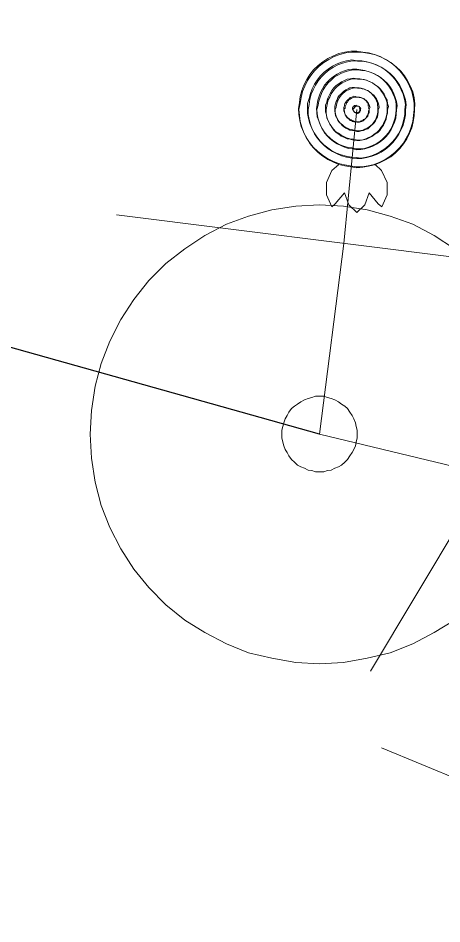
# Model space of a CAD drawing. Extents: x -659250 to -657316, y -997555 to -993684.
# Drawn here: x -658709.157 to -658708.233, y -994975.711 to -994973.737 of the extents above; entities that cross this region are included whole.
import ezdxf

# ---------------------------------------------------------------- set-up
doc = ezdxf.new("R2010")
doc.units = 0
doc.header["$LTSCALE"] = 0.4
for name, color, linetype, lineweight in [('14', 7, 'Continuous', 25), ('17', 7, 'Continuous', 25), ('34', 7, 'Continuous', 13), ('47', 7, 'Continuous', 13), ('9', 7, 'Continuous', 13)]:
    doc.layers.add(name, color=color, linetype=linetype, lineweight=lineweight)

msp = doc.modelspace()

# ---------------------------------------------------------------- linework, layer by layer
at = {"layer": '14', "lineweight": 13}
for p, q in [((-658708.447, -994974.228), (-658708.419, -994973.936)), ((-658708.5, -994974.644), (-658708.447, -994974.228)), ((-658708.132, -994974.732), (-658708.5, -994974.644))]:
    msp.add_line(p, q, dxfattribs=at)
at = {"layer": '17'}
msp.add_lwpolyline([(-658708.5, -994974.644), (-658709.373, -994974.399), (-658711.07, -994973.143), (-658712.853, -994967.16)], dxfattribs=at)
at = {"layer": '34'}
for p, q in [((-658708.943, -994974.166), (-658707.95, -994974.29)), ((-658707.875, -994974.302), (-658708.389, -994975.16)), ((-658708.365, -994975.327), (-658707.442, -994975.711))]:
    msp.add_line(p, q, dxfattribs=at)
at = {"layer": '47'}
msp.add_lwpolyline([(-658708.206, -994974.24), (-658708.25, -994974.211), (-658708.297, -994974.186), (-658708.346, -994974.169), (-658708.396, -994974.155), (-658708.448, -994974.147), (-658708.5, -994974.144), (-658708.552, -994974.147), (-658708.604, -994974.155), (-658708.655, -994974.169), (-658708.703, -994974.186), (-658708.75, -994974.211), (-658708.794, -994974.24), (-658708.835, -994974.272), (-658708.872, -994974.309), (-658708.905, -994974.35), (-658708.933, -994974.394), (-658708.957, -994974.441), (-658708.976, -994974.49), (-658708.989, -994974.539), (-658708.997, -994974.592), (-658709, -994974.644), (-658708.997, -994974.696), (-658708.989, -994974.748), (-658708.976, -994974.799), (-658708.957, -994974.847), (-658708.933, -994974.894), (-658708.905, -994974.938), (-658708.872, -994974.978), (-658708.835, -994975.016), (-658708.794, -994975.049), (-658708.75, -994975.076), (-658708.703, -994975.101), (-658708.655, -994975.12), (-658708.604, -994975.132), (-658708.552, -994975.141), (-658708.5, -994975.144), (-658708.448, -994975.141), (-658708.396, -994975.132), (-658708.346, -994975.12), (-658708.297, -994975.101), (-658708.25, -994975.076), (-658708.206, -994975.049)], dxfattribs=at)
msp.add_lwpolyline([(-658708.418, -994974.644), (-658708.418, -994974.635), (-658708.42, -994974.627), (-658708.422, -994974.619), (-658708.425, -994974.61), (-658708.429, -994974.603), (-658708.434, -994974.596), (-658708.439, -994974.588), (-658708.445, -994974.583), (-658708.452, -994974.578), (-658708.459, -994974.573), (-658708.467, -994974.569), (-658708.475, -994974.566), (-658708.483, -994974.564), (-658708.491, -994974.561), (-658708.5, -994974.561), (-658708.509, -994974.561), (-658708.517, -994974.564), (-658708.525, -994974.566), (-658708.533, -994974.569), (-658708.541, -994974.573), (-658708.548, -994974.578), (-658708.555, -994974.583), (-658708.561, -994974.588), (-658708.567, -994974.596), (-658708.571, -994974.603), (-658708.575, -994974.61), (-658708.578, -994974.619), (-658708.58, -994974.627), (-658708.582, -994974.635), (-658708.582, -994974.644), (-658708.582, -994974.652), (-658708.58, -994974.661), (-658708.578, -994974.669), (-658708.575, -994974.677), (-658708.571, -994974.684), (-658708.567, -994974.691), (-658708.561, -994974.699), (-658708.555, -994974.705), (-658708.548, -994974.711), (-658708.541, -994974.715), (-658708.533, -994974.718), (-658708.525, -994974.722), (-658708.517, -994974.723), (-658708.509, -994974.726), (-658708.5, -994974.726), (-658708.491, -994974.726), (-658708.483, -994974.723), (-658708.475, -994974.722), (-658708.467, -994974.718), (-658708.459, -994974.715), (-658708.452, -994974.711), (-658708.445, -994974.705), (-658708.439, -994974.699), (-658708.434, -994974.691), (-658708.429, -994974.684), (-658708.425, -994974.677), (-658708.422, -994974.669), (-658708.42, -994974.661), (-658708.418, -994974.652)], close=True, dxfattribs=at)
at = {"layer": '9'}
for points in [[(-658708.419, -994973.809), (-658708.432, -994973.809), (-658708.445, -994973.811), (-658708.458, -994973.814), (-658708.47, -994973.819), (-658708.482, -994973.825), (-658708.493, -994973.832), (-658708.503, -994973.84), (-658708.513, -994973.85), (-658708.521, -994973.86), (-658708.528, -994973.871), (-658708.534, -994973.883), (-658708.539, -994973.895), (-658708.542, -994973.908), (-658708.544, -994973.921), (-658708.546, -994973.934), (-658708.545, -994973.947), (-658708.543, -994973.96), (-658708.54, -994973.973), (-658708.535, -994973.985), (-658708.529, -994973.997), (-658708.522, -994974.008), (-658708.514, -994974.018), (-658708.504, -994974.028), (-658708.494, -994974.036), (-658708.483, -994974.043), (-658708.471, -994974.049), (-658708.459, -994974.054), (-658708.446, -994974.057), (-658708.433, -994974.059), (-658708.42, -994974.061), (-658708.407, -994974.061), (-658708.394, -994974.059), (-658708.381, -994974.056), (-658708.369, -994974.051), (-658708.357, -994974.045), (-658708.346, -994974.038), (-658708.336, -994974.03), (-658708.326, -994974.02), (-658708.318, -994974.01), (-658708.311, -994973.999), (-658708.305, -994973.987), (-658708.3, -994973.975), (-658708.297, -994973.962), (-658708.295, -994973.949), (-658708.294, -994973.936), (-658708.294, -994973.923), (-658708.296, -994973.91), (-658708.299, -994973.897), (-658708.304, -994973.885), (-658708.31, -994973.873), (-658708.317, -994973.862), (-658708.325, -994973.852), (-658708.335, -994973.842), (-658708.345, -994973.834), (-658708.356, -994973.827), (-658708.368, -994973.821), (-658708.38, -994973.816), (-658708.393, -994973.813), (-658708.406, -994973.811)], [(-658708.419, -994974.063), (-658708.406, -994974.062), (-658708.393, -994974.06), (-658708.38, -994974.057), (-658708.368, -994974.052), (-658708.356, -994974.046), (-658708.345, -994974.039), (-658708.335, -994974.031), (-658708.325, -994974.021), (-658708.317, -994974.011), (-658708.31, -994974), (-658708.304, -994973.988), (-658708.299, -994973.976), (-658708.296, -994973.963), (-658708.294, -994973.95), (-658708.293, -994973.937), (-658708.292, -994973.924), (-658708.294, -994973.911), (-658708.297, -994973.898), (-658708.302, -994973.886), (-658708.308, -994973.874), (-658708.315, -994973.863), (-658708.323, -994973.853), (-658708.333, -994973.843), (-658708.343, -994973.835), (-658708.354, -994973.828), (-658708.366, -994973.822), (-658708.378, -994973.817), (-658708.391, -994973.814), (-658708.404, -994973.812), (-658708.417, -994973.811), (-658708.43, -994973.811), (-658708.443, -994973.813), (-658708.456, -994973.816), (-658708.468, -994973.821), (-658708.48, -994973.827), (-658708.491, -994973.834), (-658708.501, -994973.842), (-658708.511, -994973.852), (-658708.519, -994973.862), (-658708.526, -994973.873), (-658708.532, -994973.885), (-658708.537, -994973.897), (-658708.54, -994973.91), (-658708.542, -994973.923), (-658708.545, -994973.936), (-658708.544, -994973.949), (-658708.542, -994973.962), (-658708.539, -994973.975), (-658708.534, -994973.987), (-658708.528, -994973.999), (-658708.521, -994974.01), (-658708.513, -994974.02), (-658708.503, -994974.03), (-658708.493, -994974.038), (-658708.482, -994974.045), (-658708.47, -994974.051), (-658708.458, -994974.056), (-658708.445, -994974.059), (-658708.432, -994974.061)], [(-658708.419, -994973.83), (-658708.43, -994973.828), (-658708.441, -994973.83), (-658708.452, -994973.833), (-658708.462, -994973.837), (-658708.472, -994973.842), (-658708.481, -994973.848), (-658708.49, -994973.855), (-658708.498, -994973.863), (-658708.505, -994973.872), (-658708.511, -994973.881), (-658708.516, -994973.891), (-658708.52, -994973.901), (-658708.523, -994973.912), (-658708.526, -994973.923), (-658708.526, -994973.934), (-658708.526, -994973.945), (-658708.524, -994973.956), (-658708.521, -994973.967), (-658708.517, -994973.977), (-658708.512, -994973.987), (-658708.506, -994973.996), (-658708.499, -994974.005), (-658708.491, -994974.013), (-658708.482, -994974.02), (-658708.473, -994974.026), (-658708.463, -994974.031), (-658708.453, -994974.035), (-658708.442, -994974.038), (-658708.431, -994974.04), (-658708.42, -994974.041), (-658708.409, -994974.042), (-658708.398, -994974.04), (-658708.387, -994974.037), (-658708.377, -994974.033), (-658708.367, -994974.028), (-658708.358, -994974.022), (-658708.349, -994974.015), (-658708.341, -994974.007), (-658708.334, -994973.998), (-658708.328, -994973.989), (-658708.323, -994973.979), (-658708.319, -994973.969), (-658708.316, -994973.958), (-658708.314, -994973.947), (-658708.314, -994973.936), (-658708.313, -994973.925), (-658708.315, -994973.914), (-658708.318, -994973.903), (-658708.322, -994973.893), (-658708.327, -994973.883), (-658708.333, -994973.874), (-658708.34, -994973.865), (-658708.348, -994973.857), (-658708.357, -994973.85), (-658708.366, -994973.844), (-658708.376, -994973.839), (-658708.386, -994973.835), (-658708.397, -994973.832), (-658708.408, -994973.83)], [(-658708.419, -994974.043), (-658708.408, -994974.043), (-658708.397, -994974.041), (-658708.386, -994974.038), (-658708.376, -994974.034), (-658708.366, -994974.029), (-658708.357, -994974.023), (-658708.348, -994974.016), (-658708.34, -994974.008), (-658708.333, -994973.999), (-658708.327, -994973.99), (-658708.322, -994973.98), (-658708.318, -994973.97), (-658708.315, -994973.959), (-658708.313, -994973.948), (-658708.313, -994973.937), (-658708.311, -994973.926), (-658708.313, -994973.915), (-658708.316, -994973.904), (-658708.32, -994973.894), (-658708.325, -994973.884), (-658708.331, -994973.875), (-658708.338, -994973.866), (-658708.346, -994973.858), (-658708.355, -994973.851), (-658708.364, -994973.845), (-658708.374, -994973.84), (-658708.384, -994973.836), (-658708.395, -994973.833), (-658708.406, -994973.831), (-658708.417, -994973.831), (-658708.428, -994973.83), (-658708.439, -994973.832), (-658708.45, -994973.835), (-658708.46, -994973.839), (-658708.47, -994973.844), (-658708.479, -994973.85), (-658708.488, -994973.857), (-658708.496, -994973.865), (-658708.503, -994973.874), (-658708.509, -994973.883), (-658708.514, -994973.893), (-658708.518, -994973.903), (-658708.521, -994973.914), (-658708.523, -994973.925), (-658708.525, -994973.936), (-658708.525, -994973.947), (-658708.523, -994973.958), (-658708.52, -994973.969), (-658708.516, -994973.979), (-658708.511, -994973.989), (-658708.505, -994973.998), (-658708.498, -994974.007), (-658708.49, -994974.015), (-658708.481, -994974.022), (-658708.472, -994974.028), (-658708.462, -994974.033), (-658708.452, -994974.037), (-658708.441, -994974.04), (-658708.43, -994974.042)], [(-658708.419, -994973.848), (-658708.428, -994973.848), (-658708.437, -994973.849), (-658708.446, -994973.852), (-658708.454, -994973.855), (-658708.462, -994973.859), (-658708.47, -994973.864), (-658708.477, -994973.87), (-658708.483, -994973.876), (-658708.489, -994973.883), (-658708.494, -994973.891), (-658708.498, -994973.899), (-658708.501, -994973.907), (-658708.504, -994973.916), (-658708.505, -994973.925), (-658708.507, -994973.934), (-658708.506, -994973.943), (-658708.505, -994973.952), (-658708.502, -994973.961), (-658708.499, -994973.969), (-658708.495, -994973.977), (-658708.49, -994973.985), (-658708.484, -994973.992), (-658708.478, -994973.998), (-658708.471, -994974.004), (-658708.463, -994974.009), (-658708.455, -994974.013), (-658708.447, -994974.016), (-658708.438, -994974.019), (-658708.429, -994974.02), (-658708.42, -994974.022), (-658708.411, -994974.022), (-658708.402, -994974.021), (-658708.393, -994974.018), (-658708.385, -994974.015), (-658708.377, -994974.011), (-658708.369, -994974.006), (-658708.362, -994974), (-658708.356, -994973.994), (-658708.35, -994973.987), (-658708.345, -994973.979), (-658708.341, -994973.971), (-658708.338, -994973.963), (-658708.335, -994973.954), (-658708.334, -994973.945), (-658708.333, -994973.936), (-658708.333, -994973.927), (-658708.334, -994973.918), (-658708.337, -994973.909), (-658708.34, -994973.901), (-658708.344, -994973.893), (-658708.349, -994973.885), (-658708.355, -994973.878), (-658708.361, -994973.872), (-658708.368, -994973.866), (-658708.376, -994973.861), (-658708.384, -994973.857), (-658708.392, -994973.854), (-658708.401, -994973.851), (-658708.41, -994973.85)], [(-658708.419, -994974.024), (-658708.41, -994974.023), (-658708.401, -994974.022), (-658708.392, -994974.019), (-658708.384, -994974.016), (-658708.376, -994974.012), (-658708.368, -994974.007), (-658708.361, -994974.001), (-658708.355, -994973.995), (-658708.349, -994973.988), (-658708.344, -994973.98), (-658708.34, -994973.972), (-658708.337, -994973.964), (-658708.334, -994973.955), (-658708.333, -994973.946), (-658708.332, -994973.937), (-658708.331, -994973.928), (-658708.332, -994973.919), (-658708.335, -994973.91), (-658708.338, -994973.902), (-658708.342, -994973.894), (-658708.347, -994973.886), (-658708.353, -994973.879), (-658708.359, -994973.873), (-658708.366, -994973.867), (-658708.374, -994973.862), (-658708.382, -994973.858), (-658708.39, -994973.855), (-658708.399, -994973.852), (-658708.408, -994973.851), (-658708.417, -994973.85), (-658708.426, -994973.85), (-658708.435, -994973.851), (-658708.444, -994973.854), (-658708.452, -994973.857), (-658708.46, -994973.861), (-658708.468, -994973.866), (-658708.475, -994973.872), (-658708.481, -994973.878), (-658708.487, -994973.885), (-658708.492, -994973.893), (-658708.496, -994973.901), (-658708.499, -994973.909), (-658708.502, -994973.918), (-658708.503, -994973.927), (-658708.506, -994973.936), (-658708.505, -994973.945), (-658708.504, -994973.954), (-658708.501, -994973.963), (-658708.498, -994973.971), (-658708.494, -994973.979), (-658708.489, -994973.987), (-658708.483, -994973.994), (-658708.477, -994974), (-658708.47, -994974.006), (-658708.462, -994974.011), (-658708.454, -994974.015), (-658708.446, -994974.018), (-658708.437, -994974.021), (-658708.428, -994974.022)], [(-658708.419, -994973.869), (-658708.426, -994973.868), (-658708.433, -994973.869), (-658708.44, -994973.87), (-658708.446, -994973.873), (-658708.452, -994973.876), (-658708.458, -994973.88), (-658708.464, -994973.884), (-658708.469, -994973.889), (-658708.473, -994973.895), (-658708.477, -994973.901), (-658708.48, -994973.907), (-658708.483, -994973.913), (-658708.484, -994973.92), (-658708.487, -994973.927), (-658708.487, -994973.934), (-658708.487, -994973.941), (-658708.485, -994973.948), (-658708.484, -994973.955), (-658708.481, -994973.961), (-658708.478, -994973.968), (-658708.474, -994973.973), (-658708.47, -994973.979), (-658708.465, -994973.984), (-658708.459, -994973.988), (-658708.453, -994973.992), (-658708.447, -994973.995), (-658708.441, -994973.998), (-658708.434, -994974), (-658708.427, -994974.001), (-658708.42, -994974.002), (-658708.413, -994974.003), (-658708.406, -994974.002), (-658708.399, -994974), (-658708.393, -994973.997), (-658708.386, -994973.994), (-658708.381, -994973.99), (-658708.375, -994973.986), (-658708.37, -994973.981), (-658708.366, -994973.975), (-658708.362, -994973.97), (-658708.359, -994973.963), (-658708.356, -994973.957), (-658708.354, -994973.95), (-658708.353, -994973.943), (-658708.353, -994973.936), (-658708.353, -994973.929), (-658708.353, -994973.922), (-658708.355, -994973.915), (-658708.358, -994973.909), (-658708.361, -994973.903), (-658708.365, -994973.897), (-658708.369, -994973.891), (-658708.374, -994973.886), (-658708.38, -994973.882), (-658708.385, -994973.878), (-658708.392, -994973.875), (-658708.398, -994973.872), (-658708.405, -994973.871), (-658708.412, -994973.869)], [(-658708.419, -994974.004), (-658708.412, -994974.004), (-658708.405, -994974.002), (-658708.398, -994974.001), (-658708.392, -994973.998), (-658708.386, -994973.995), (-658708.38, -994973.991), (-658708.374, -994973.987), (-658708.369, -994973.982), (-658708.365, -994973.976), (-658708.361, -994973.97), (-658708.358, -994973.964), (-658708.355, -994973.958), (-658708.354, -994973.951), (-658708.352, -994973.944), (-658708.352, -994973.937), (-658708.35, -994973.93), (-658708.352, -994973.923), (-658708.353, -994973.916), (-658708.356, -994973.91), (-658708.359, -994973.903), (-658708.363, -994973.898), (-658708.367, -994973.892), (-658708.372, -994973.887), (-658708.378, -994973.883), (-658708.384, -994973.879), (-658708.39, -994973.876), (-658708.396, -994973.873), (-658708.403, -994973.871), (-658708.41, -994973.87), (-658708.417, -994973.87), (-658708.424, -994973.869), (-658708.431, -994973.87), (-658708.438, -994973.872), (-658708.444, -994973.875), (-658708.451, -994973.878), (-658708.456, -994973.882), (-658708.462, -994973.886), (-658708.467, -994973.891), (-658708.471, -994973.897), (-658708.475, -994973.902), (-658708.478, -994973.909), (-658708.481, -994973.915), (-658708.483, -994973.922), (-658708.484, -994973.929), (-658708.486, -994973.936), (-658708.486, -994973.943), (-658708.485, -994973.95), (-658708.483, -994973.957), (-658708.48, -994973.963), (-658708.477, -994973.969), (-658708.473, -994973.975), (-658708.469, -994973.981), (-658708.464, -994973.986), (-658708.458, -994973.99), (-658708.453, -994973.994), (-658708.446, -994973.997), (-658708.44, -994974), (-658708.433, -994974.001), (-658708.426, -994974.003)], [(-658708.419, -994973.889), (-658708.424, -994973.888), (-658708.429, -994973.888), (-658708.434, -994973.889), (-658708.438, -994973.891), (-658708.443, -994973.893), (-658708.447, -994973.896), (-658708.45, -994973.899), (-658708.454, -994973.903), (-658708.457, -994973.906), (-658708.46, -994973.91), (-658708.462, -994973.915), (-658708.464, -994973.919), (-658708.465, -994973.924), (-658708.467, -994973.929), (-658708.467, -994973.934), (-658708.467, -994973.939), (-658708.466, -994973.944), (-658708.465, -994973.949), (-658708.463, -994973.953), (-658708.461, -994973.958), (-658708.458, -994973.962), (-658708.455, -994973.966), (-658708.451, -994973.969), (-658708.448, -994973.972), (-658708.444, -994973.975), (-658708.439, -994973.977), (-658708.435, -994973.979), (-658708.43, -994973.98), (-658708.425, -994973.981), (-658708.42, -994973.982), (-658708.415, -994973.983), (-658708.41, -994973.982), (-658708.405, -994973.981), (-658708.401, -994973.979), (-658708.396, -994973.977), (-658708.392, -994973.974), (-658708.388, -994973.971), (-658708.385, -994973.968), (-658708.382, -994973.964), (-658708.379, -994973.96), (-658708.377, -994973.955), (-658708.375, -994973.951), (-658708.374, -994973.946), (-658708.373, -994973.941), (-658708.373, -994973.936), (-658708.373, -994973.931), (-658708.374, -994973.926), (-658708.374, -994973.921), (-658708.376, -994973.917), (-658708.378, -994973.912), (-658708.381, -994973.908), (-658708.384, -994973.905), (-658708.387, -994973.901), (-658708.391, -994973.898), (-658708.395, -994973.895), (-658708.4, -994973.893), (-658708.404, -994973.891), (-658708.409, -994973.89), (-658708.414, -994973.889)], [(-658708.419, -994973.984), (-658708.414, -994973.984), (-658708.409, -994973.983), (-658708.404, -994973.982), (-658708.4, -994973.98), (-658708.395, -994973.978), (-658708.391, -994973.975), (-658708.388, -994973.972), (-658708.384, -994973.968), (-658708.381, -994973.965), (-658708.378, -994973.961), (-658708.376, -994973.956), (-658708.374, -994973.952), (-658708.373, -994973.947), (-658708.372, -994973.942), (-658708.372, -994973.937), (-658708.37, -994973.932), (-658708.371, -994973.927), (-658708.372, -994973.922), (-658708.374, -994973.918), (-658708.376, -994973.913), (-658708.379, -994973.909), (-658708.382, -994973.905), (-658708.386, -994973.902), (-658708.389, -994973.899), (-658708.393, -994973.896), (-658708.398, -994973.894), (-658708.402, -994973.892), (-658708.407, -994973.891), (-658708.412, -994973.89), (-658708.417, -994973.89), (-658708.422, -994973.889), (-658708.427, -994973.89), (-658708.432, -994973.891), (-658708.436, -994973.893), (-658708.441, -994973.895), (-658708.445, -994973.898), (-658708.449, -994973.901), (-658708.452, -994973.904), (-658708.455, -994973.908), (-658708.458, -994973.912), (-658708.46, -994973.917), (-658708.462, -994973.921), (-658708.463, -994973.926), (-658708.464, -994973.931), (-658708.466, -994973.936), (-658708.466, -994973.941), (-658708.465, -994973.946), (-658708.464, -994973.951), (-658708.462, -994973.955), (-658708.46, -994973.96), (-658708.457, -994973.964), (-658708.454, -994973.967), (-658708.451, -994973.971), (-658708.447, -994973.974), (-658708.443, -994973.977), (-658708.438, -994973.979), (-658708.434, -994973.981), (-658708.429, -994973.982), (-658708.424, -994973.983)], [(-658708.419, -994973.909), (-658708.422, -994973.908), (-658708.425, -994973.907), (-658708.427, -994973.908), (-658708.43, -994973.909), (-658708.433, -994973.91), (-658708.435, -994973.912), (-658708.437, -994973.914), (-658708.439, -994973.916), (-658708.441, -994973.918), (-658708.443, -994973.92), (-658708.445, -994973.923), (-658708.446, -994973.926), (-658708.446, -994973.928), (-658708.447, -994973.931), (-658708.447, -994973.934), (-658708.447, -994973.937), (-658708.447, -994973.94), (-658708.446, -994973.943), (-658708.445, -994973.945), (-658708.444, -994973.948), (-658708.442, -994973.95), (-658708.44, -994973.953), (-658708.438, -994973.955), (-658708.436, -994973.956), (-658708.434, -994973.958), (-658708.431, -994973.959), (-658708.428, -994973.961), (-658708.426, -994973.961), (-658708.423, -994973.962), (-658708.42, -994973.963), (-658708.417, -994973.963), (-658708.414, -994973.963), (-658708.411, -994973.962), (-658708.409, -994973.961), (-658708.406, -994973.96), (-658708.404, -994973.958), (-658708.401, -994973.957), (-658708.399, -994973.955), (-658708.398, -994973.952), (-658708.396, -994973.95), (-658708.395, -994973.947), (-658708.394, -994973.945), (-658708.393, -994973.942), (-658708.393, -994973.939), (-658708.392, -994973.936), (-658708.393, -994973.933), (-658708.392, -994973.93), (-658708.394, -994973.928), (-658708.394, -994973.925), (-658708.395, -994973.922), (-658708.397, -994973.92), (-658708.398, -994973.918), (-658708.4, -994973.916), (-658708.403, -994973.914), (-658708.405, -994973.912), (-658708.408, -994973.911), (-658708.41, -994973.91), (-658708.413, -994973.909), (-658708.416, -994973.909)], [(-658708.419, -994973.964), (-658708.416, -994973.964), (-658708.413, -994973.964), (-658708.411, -994973.963), (-658708.408, -994973.962), (-658708.405, -994973.961), (-658708.403, -994973.959), (-658708.401, -994973.957), (-658708.399, -994973.955), (-658708.397, -994973.953), (-658708.395, -994973.951), (-658708.394, -994973.948), (-658708.393, -994973.945), (-658708.392, -994973.943), (-658708.392, -994973.94), (-658708.392, -994973.937), (-658708.391, -994973.934), (-658708.39, -994973.931), (-658708.391, -994973.928), (-658708.392, -994973.926), (-658708.393, -994973.923), (-658708.395, -994973.921), (-658708.397, -994973.918), (-658708.399, -994973.916), (-658708.401, -994973.915), (-658708.403, -994973.913), (-658708.406, -994973.912), (-658708.409, -994973.911), (-658708.411, -994973.91), (-658708.414, -994973.91), (-658708.417, -994973.909), (-658708.42, -994973.909), (-658708.423, -994973.909), (-658708.426, -994973.91), (-658708.428, -994973.911), (-658708.431, -994973.912), (-658708.433, -994973.914), (-658708.436, -994973.915), (-658708.438, -994973.917), (-658708.439, -994973.92), (-658708.441, -994973.922), (-658708.442, -994973.925), (-658708.443, -994973.927), (-658708.444, -994973.93), (-658708.444, -994973.933), (-658708.447, -994973.936), (-658708.446, -994973.939), (-658708.446, -994973.942), (-658708.445, -994973.944), (-658708.444, -994973.947), (-658708.443, -994973.95), (-658708.441, -994973.952), (-658708.44, -994973.954), (-658708.438, -994973.956), (-658708.435, -994973.958), (-658708.433, -994973.96), (-658708.43, -994973.961), (-658708.428, -994973.962), (-658708.425, -994973.963), (-658708.422, -994973.963)], [(-658708.419, -994973.928), (-658708.421, -994973.927), (-658708.421, -994973.927), (-658708.421, -994973.928), (-658708.423, -994973.928), (-658708.424, -994973.927), (-658708.424, -994973.929), (-658708.424, -994973.929), (-658708.426, -994973.929), (-658708.426, -994973.929), (-658708.427, -994973.93), (-658708.427, -994973.932), (-658708.427, -994973.932), (-658708.428, -994973.932), (-658708.428, -994973.934), (-658708.428, -994973.934), (-658708.428, -994973.935), (-658708.428, -994973.936), (-658708.427, -994973.936), (-658708.427, -994973.937), (-658708.427, -994973.939), (-658708.426, -994973.939), (-658708.426, -994973.939), (-658708.425, -994973.94), (-658708.425, -994973.94), (-658708.424, -994973.942), (-658708.423, -994973.942), (-658708.422, -994973.943), (-658708.422, -994973.943), (-658708.421, -994973.943), (-658708.42, -994973.943), (-658708.419, -994973.944), (-658708.418, -994973.944), (-658708.418, -994973.944), (-658708.417, -994973.943), (-658708.416, -994973.943), (-658708.415, -994973.942), (-658708.415, -994973.942), (-658708.414, -994973.941), (-658708.414, -994973.941), (-658708.413, -994973.94), (-658708.413, -994973.939), (-658708.412, -994973.938), (-658708.412, -994973.938), (-658708.412, -994973.937), (-658708.412, -994973.936), (-658708.412, -994973.935), (-658708.412, -994973.934), (-658708.412, -994973.934), (-658708.413, -994973.933), (-658708.412, -994973.932), (-658708.414, -994973.931), (-658708.414, -994973.931), (-658708.414, -994973.93), (-658708.414, -994973.93), (-658708.416, -994973.929), (-658708.417, -994973.929), (-658708.418, -994973.929), (-658708.418, -994973.928), (-658708.419, -994973.928)], [(-658708.419, -994973.945), (-658708.418, -994973.945), (-658708.417, -994973.945), (-658708.417, -994973.944), (-658708.416, -994973.944), (-658708.415, -994973.944), (-658708.414, -994973.943), (-658708.414, -994973.943), (-658708.413, -994973.942), (-658708.413, -994973.942), (-658708.412, -994973.941), (-658708.412, -994973.94), (-658708.412, -994973.939), (-658708.411, -994973.939), (-658708.411, -994973.938), (-658708.411, -994973.937), (-658708.411, -994973.936), (-658708.411, -994973.935), (-658708.412, -994973.935), (-658708.411, -994973.934), (-658708.41, -994973.933), (-658708.411, -994973.932), (-658708.411, -994973.932), (-658708.412, -994973.931), (-658708.412, -994973.931), (-658708.413, -994973.93), (-658708.414, -994973.93), (-658708.415, -994973.929), (-658708.415, -994973.929), (-658708.416, -994973.929), (-658708.417, -994973.929), (-658708.418, -994973.929), (-658708.419, -994973.929), (-658708.419, -994973.929), (-658708.42, -994973.929), (-658708.421, -994973.929), (-658708.422, -994973.93), (-658708.422, -994973.93), (-658708.423, -994973.931), (-658708.423, -994973.931), (-658708.424, -994973.932), (-658708.424, -994973.933), (-658708.426, -994973.934), (-658708.426, -994973.934), (-658708.427, -994973.935), (-658708.427, -994973.936), (-658708.427, -994973.937), (-658708.427, -994973.938), (-658708.427, -994973.938), (-658708.426, -994973.939), (-658708.426, -994973.94), (-658708.425, -994973.941), (-658708.425, -994973.941), (-658708.424, -994973.942), (-658708.424, -994973.942), (-658708.423, -994973.943), (-658708.422, -994973.943), (-658708.421, -994973.943), (-658708.421, -994973.944), (-658708.42, -994973.944)]]:
    msp.add_lwpolyline(points, close=True, dxfattribs=at)
for points in [[(-658708.473, -994974.148), (-658708.485, -994974.122), (-658708.485, -994974.095), (-658708.473, -994974.069), (-658708.458, -994974.056)], [(-658708.364, -994974.148), (-658708.353, -994974.122), (-658708.353, -994974.095), (-658708.365, -994974.069), (-658708.379, -994974.056)], [(-658708.446, -994974.118), (-658708.466, -994974.142), (-658708.473, -994974.148)], [(-658708.446, -994974.118), (-658708.436, -994974.144), (-658708.419, -994974.161)], [(-658708.392, -994974.118), (-658708.401, -994974.144), (-658708.419, -994974.161)], [(-658708.392, -994974.118), (-658708.372, -994974.142), (-658708.364, -994974.148)]]:
    msp.add_lwpolyline(points, dxfattribs=at)

doc.saveas('drawing.dxf')
